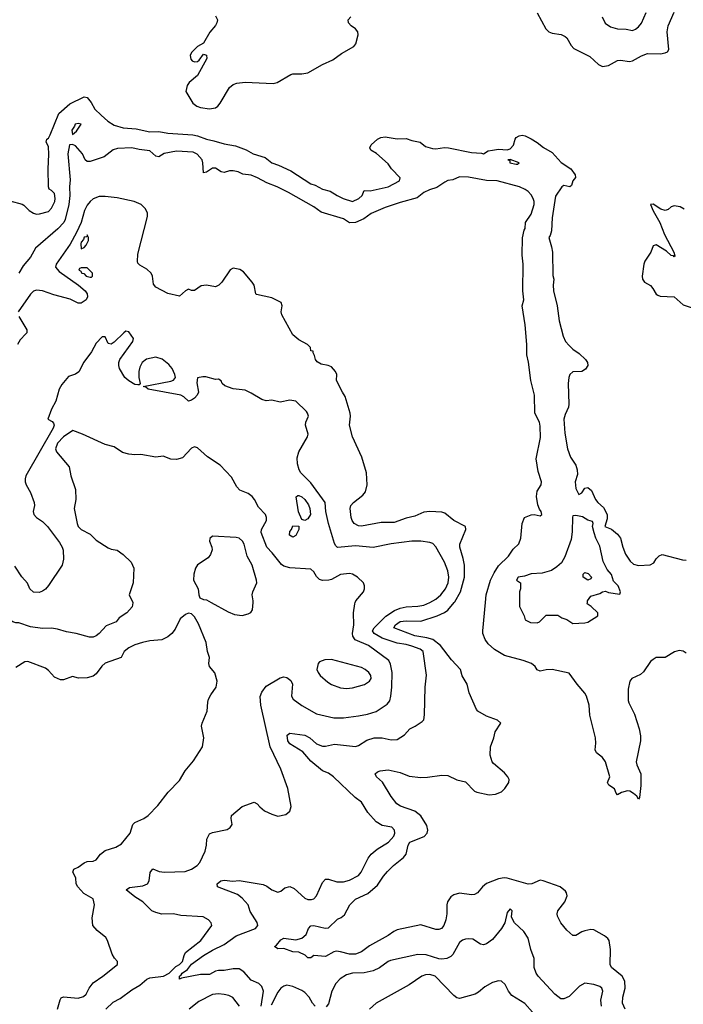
# Model space of a CAD drawing. Header units: inches. Extents: x 2001573 to 2220545, y 644482 to 846830.
# Tile 469 of 656: x 2121536 to 2125991, y 737302 to 743911. Entities that reach past the tile are written whole.
import ezdxf

# ---------------------------------------------------------------- set-up
doc = ezdxf.new("R2010")
doc.units = ezdxf.units.IN
doc.header["$MEASUREMENT"] = 0
doc.layers.add('C1723', color=7, linetype='Continuous')
doc.layers.add('C1724', color=7, linetype='Continuous')

msp = doc.modelspace()

# ---------------------------------------------------------------- linework, layer by layer
at = {"layer": 'C1723', "color": 5}
for points, elevation in [([(2122295.2, 740000), (2122296.8, 739996.8), (2122290.6, 739970), (2122256, 739930), (2122204.2, 739895.8), (2122184, 739870), (2122117.4, 739842.6), (2122070.3, 739790), (2122050, 739775.4), (2122030, 739767.2), (2122006.1, 739766.1), (2121915.3, 739790), (2121850, 739801.7), (2121790, 739820.9), (2121750, 739825.8), (2121690, 739825), (2121610, 739835.4), (2121530, 739862.4), (2121510, 739863), (2121490, 739869.7), (2121470, 739883.5), (2121445.7, 739910), (2121415.9, 739990), (2121410.1, 740000)], 260), ([(2122114.2, 737270), (2122164.5, 737315.5), (2122210, 737340.5), (2122290, 737398.4), (2122342.9, 737430), (2122390, 737471), (2122410, 737480.2), (2122502.7, 737490), (2122540.8, 737510), (2122583.7, 737556.3), (2122610, 737570.1), (2122630, 737589), (2122640.5, 737630), (2122650.4, 737649.6), (2122751.9, 737730), (2122826.6, 737830), (2122820.9, 737850), (2122803.7, 737870), (2122768.4, 737888.4), (2122617.2, 737897.2), (2122568.6, 737908.6), (2122490, 737907.9), (2122450, 737917.3), (2122423.6, 737930), (2122362, 737990), (2122310, 738022.9), (2122251.5, 738070), (2122274.3, 738085.7), (2122362, 738098), (2122395.4, 738110), (2122406.2, 738130), (2122413, 738187), (2122430, 738210.3), (2122473.8, 738193.8), (2122508.6, 738188.6), (2122646.2, 738193.8), (2122690, 738209.1), (2122727.1, 738232.9), (2122745.6, 738254.4), (2122782, 738330), (2122790.9, 738370), (2122792.6, 738410), (2122810, 738445.5), (2122830, 738454.9), (2122930, 738475.3), (2122950, 738488.2), (2122962.9, 738510), (2122956, 738550), (2122957.2, 738570), (2123030, 738630.5), (2123110, 738659.3), (2123130, 738648.4), (2123147.5, 738627.5), (2123180.8, 738600.8), (2123230, 738577.6), (2123270, 738564.9), (2123324.1, 738575.9), (2123350, 738598), (2123358.9, 738630), (2123335.5, 738750), (2123290, 738879.6), (2123217.9, 739030), (2123155.2, 739310), (2123151, 739369), (2123162.5, 739397.5), (2123190, 739438), (2123286, 739494), (2123310, 739499.7), (2123330, 739496.3), (2123356, 739476), (2123366.9, 739450), (2123361.6, 739370), (2123371.7, 739350), (2123430, 739307.1), (2123530, 739252.2), (2123645.7, 739225.7), (2123710, 739224.6), (2123810, 739238), (2123871.2, 739248.8), (2123930, 739267.6), (2124004.2, 739315.8), (2124020.2, 739339.8), (2124029, 739371), (2124034.6, 739430), (2124035.8, 739530), (2124026, 739586), (2124014.5, 739610), (2123877.6, 739710), (2123789.4, 739749.4), (2123772.6, 739772.6), (2123770.6, 739790.6), (2123779.9, 739850), (2123776.7, 739930), (2123785.8, 739990), (2123789.4, 740000)], 260), ([(2123157.5, 737290), (2123172.7, 737390), (2123162.3, 737422.3), (2123141.6, 737441.6), (2123090, 737465), (2123040, 737520), (2123010, 737539.3), (2122970, 737540.2), (2122909.8, 737529.8), (2122871.6, 737528.4), (2122850, 737523.5), (2122810, 737502), (2122750, 737503), (2122622.2, 737477.8), (2122609.6, 737470), (2122608.8, 737490), (2122620.9, 737499.1), (2122626.3, 737510), (2122663.5, 737536.5), (2122690, 737570.6), (2122770, 737629.6), (2122830, 737664.6), (2122910, 737702.9), (2122990, 737761.7), (2123118.4, 737810), (2123135.1, 737830), (2123130, 737851.8), (2123084.6, 737924.6), (2123070.9, 737970), (2123030, 738014.8), (2122999.2, 738039.2), (2122864, 738090), (2122862.9, 738110), (2122886.6, 738130), (2122910, 738136.3), (2122968.3, 738128.3), (2123010, 738132.4), (2123170, 738107.2), (2123196.1, 738096.1), (2123230, 738070.2), (2123270, 738053.7), (2123290, 738061.3), (2123317, 738083), (2123350, 738093.4), (2123379.2, 738079.2), (2123450, 738014.3), (2123470, 738005.4), (2123494.9, 738005.1), (2123510.5, 738009.5), (2123529.7, 738030), (2123570, 738119.3), (2123590, 738142.4), (2123610, 738142.6), (2123664.6, 738124.6), (2123710, 738123.7), (2123750, 738134.7), (2123810, 738167.2), (2123828.2, 738190), (2123876.5, 738283.5), (2123895.1, 738310), (2123936.4, 738343.6), (2124011.2, 738390), (2124048.2, 738430), (2124054.2, 738450), (2124052.5, 738470), (2124034.7, 738490), (2123970, 738501.8), (2123930, 738527.1), (2123873, 738590), (2123830, 738659.7), (2123789.6, 738690), (2123643.6, 738830), (2123610, 738852.6), (2123570, 738869.6), (2123490, 738933.7), (2123436.7, 738996.7), (2123349.7, 739050), (2123336.9, 739070), (2123332.1, 739107.9), (2123350, 739121.6), (2123450, 739108.4), (2123484, 739090), (2123530, 739050.2), (2123570, 739035.3), (2123590, 739033.7), (2123650, 739047.7), (2123790, 739033.4), (2123810, 739040.2), (2123865.9, 739074.1), (2123915.3, 739090), (2123970, 739091.6), (2124030, 739077), (2124070, 739078.7), (2124119.3, 739110), (2124156, 739150), (2124191.9, 739168.1), (2124239, 739201), (2124248.5, 739211.5), (2124255, 739245), (2124259.3, 739430), (2124267.6, 739512.4), (2124243.9, 739670), (2124225.4, 739685.4), (2124170, 739705), (2124130, 739716.2), (2124070, 739725.2), (2123970, 739759.6), (2123915.5, 739790), (2123905.7, 739810), (2123915.7, 739830), (2123993.3, 739906.7), (2124053.6, 739946.4), (2124090, 739961.3), (2124130, 739970.1), (2124210, 739973.5), (2124250, 739980.1), (2124288.7, 740000)], 240), ([(2122821.4, 740000), (2122936.5, 739936.5), (2122978.6, 739918.6), (2123030, 739911.6), (2123070, 739923.1), (2123088.2, 739931.8), (2123099.6, 739950), (2123103.8, 740000)], 280), ([(2125600.8, 737270), (2125583.4, 737310), (2125585.2, 737350), (2125600.7, 737410), (2125598.3, 737458.3), (2125580.5, 737490), (2125510, 737549.7), (2125500.3, 737570), (2125503.2, 737670), (2125494.3, 737730), (2125484.3, 737744.3), (2125461.9, 737761.9), (2125390, 737801.7), (2125370, 737804), (2125330, 737795.1), (2125310, 737788.2), (2125270, 737764.2), (2125250, 737763.6), (2125210, 737799.1), (2125169.8, 737850), (2125146.9, 737893.1), (2125144.4, 737910), (2125149.7, 737930), (2125195.3, 737990), (2125210.8, 738030), (2125208.3, 738050), (2125201, 738061), (2125163.6, 738090), (2125050, 738131.4), (2125030, 738134.8), (2124975.3, 738110), (2124950, 738107.7), (2124810, 738148.6), (2124789, 738151), (2124750, 738143.9), (2124670, 738112.9), (2124644, 738090), (2124610.8, 738049.2), (2124590, 738039.8), (2124570, 738037.2), (2124490, 738047.4), (2124450, 738036.4), (2124430, 738023.5), (2124408.2, 737990), (2124403.2, 737970), (2124403.6, 737910), (2124396.9, 737870), (2124383.7, 737830), (2124368.9, 737811.1), (2124350, 737803.5), (2124330, 737803.5), (2124230, 737835.4), (2124070, 737801.8), (2124048.3, 737791.7), (2124010, 737763.2), (2123884.8, 737695.2), (2123830, 737653.5), (2123790, 737638.5), (2123750, 737637.8), (2123690, 737654.8), (2123662.2, 737657.8), (2123644.7, 737655.3), (2123590, 737623.6), (2123510.7, 737629.3), (2123490, 737614), (2123470, 737613.2), (2123452.3, 737632.3), (2123410, 737651), (2123370, 737654.5), (2123310, 737676.9), (2123270, 737674.5), (2123246, 737690), (2123260.8, 737699.2), (2123290, 737735.5), (2123310, 737747), (2123390, 737733.8), (2123430, 737745.5), (2123458.9, 737770), (2123475.1, 737810), (2123490, 737828.2), (2123511.3, 737830), (2123587.6, 737812.4), (2123610, 737814.4), (2123670, 737872.8), (2123695.5, 737884.5), (2123718, 737902), (2123752.8, 737970), (2123790, 738008.7), (2123873.6, 738046.4), (2123938.6, 738101.4), (2123978.6, 738161.4), (2124006.1, 738193.9), (2124045.4, 738234.6), (2124112, 738288), (2124130.8, 738309.2), (2124144.1, 738370), (2124155, 738390), (2124251.4, 738428.6), (2124272.7, 738450), (2124276.7, 738470), (2124270, 738502.4), (2124230, 738566.2), (2124190, 738598.5), (2124092.1, 738632.1), (2124067.6, 738647.6), (2124030, 738697.6), (2123972.4, 738792.4), (2123932, 738830), (2123923.7, 738850), (2123938.3, 738861.7), (2123955.3, 738870), (2124010, 738875.3), (2124090, 738856.9), (2124150, 738833.7), (2124230, 738824.2), (2124274.4, 738825.6), (2124370, 738840.4), (2124410, 738837.1), (2124470, 738808), (2124530, 738796.3), (2124590, 738733.4), (2124604.9, 738724.9), (2124687.5, 738707.5), (2124730, 738711.6), (2124770, 738728.8), (2124793.3, 738750), (2124820.5, 738790), (2124821.3, 738810), (2124812.6, 738830), (2124790, 738856.3), (2124717.4, 738917.4), (2124708.3, 738930), (2124695.2, 738975.2), (2124697.2, 739030), (2124719.7, 739090), (2124729.4, 739130), (2124766, 739190), (2124744, 739210), (2124670, 739235.8), (2124612.3, 739270), (2124602, 739282), (2124553, 739393), (2124539.8, 739450), (2124506, 739506), (2124494.6, 739550), (2124435.1, 739615.1), (2124362.3, 739710), (2124309.1, 739750), (2124270, 739761.9), (2124190, 739774.8), (2124048.9, 739830), (2124059.5, 739850), (2124090, 739870.5), (2124130, 739877), (2124230, 739874.3), (2124339.3, 739910), (2124387.6, 739932.4), (2124410, 739948), (2124453.9, 740000)], 220), ([(2126010, 739658.7), (2125990, 739671.6), (2125963.8, 739676.2), (2125932.8, 739667.2), (2125870, 739629), (2125810, 739629), (2125790, 739617), (2125770, 739602.9), (2125725.2, 739534.8), (2125703.2, 739516.8), (2125646.4, 739490), (2125639.1, 739480.9), (2125632, 739470), (2125622.2, 739417.8), (2125621.6, 739341.6), (2125624.8, 739324.8), (2125663.1, 739250), (2125694.9, 739150), (2125704.1, 739104.1), (2125704.9, 739070), (2125675.3, 738930), (2125678.4, 738910), (2125707, 738850), (2125707.3, 738770), (2125696.3, 738690), (2125690, 738679), (2125679.3, 738699.3), (2125657.2, 738717.2), (2125632.3, 738732.3), (2125615.9, 738735.9), (2125576, 738724), (2125550, 738708.7), (2125540.1, 738720.1), (2125529.5, 738749.5), (2125492.5, 738772.5), (2125482.7, 738790), (2125497.6, 738830), (2125469.7, 738930), (2125450, 738959.5), (2125407.6, 738990), (2125399.6, 739010), (2125404.7, 739055.3), (2125402.8, 739090), (2125363.3, 739243.3), (2125359.2, 739310), (2125341.2, 739370), (2125330, 739391.6), (2125278, 739450), (2125224.7, 739524.7), (2125110, 739548.5), (2125070, 739547.4), (2125030, 739539.1), (2125010, 739546.3), (2124995.8, 739570), (2124972.1, 739590), (2124917.2, 739610), (2124790, 739643.4), (2124723.6, 739683.6), (2124681.8, 739721.8), (2124661, 739750), (2124646.2, 739790), (2124644.8, 739810), (2124663.1, 740000)], 180), ([(2124892.3, 740000), (2124892.7, 739972.7), (2124922, 739910), (2124930, 739882), (2124965.4, 739865.4), (2125010, 739862), (2125026, 739870), (2125070, 739914), (2125150, 739914), (2125176.9, 739896.9), (2125210, 739884.7), (2125250, 739858), (2125330, 739862), (2125350, 739867.7), (2125418, 739910), (2125418, 739930), (2125372.5, 739972.5), (2125346, 739990), (2125347.3, 740000)], 180), ([(2121790.4, 737269.6), (2121807.4, 737332.6), (2121815, 737345), (2121830, 737352), (2121930, 737344.3), (2121965.3, 737354.7), (2121982, 737370), (2122002.6, 737410), (2122030, 737445.3), (2122094.5, 737490), (2122194, 737570), (2122194, 737590), (2122172.3, 737612.3), (2122158, 737638), (2122125.1, 737730), (2122114, 737750), (2122057.1, 737797.1), (2122027.6, 737830), (2122022.4, 737882.4), (2122038.4, 737970), (2122029.5, 738010), (2121966.8, 738046.8), (2121925.6, 738090), (2121916.3, 738110), (2121912.4, 738150), (2121893.5, 738190), (2121899.7, 738210), (2121930, 738222.8), (2121970, 738252), (2121990, 738261), (2122030, 738263.5), (2122050, 738272.1), (2122079.2, 738310), (2122110, 738335.3), (2122182.8, 738357.2), (2122220.8, 738379.2), (2122278.5, 738450), (2122297, 738510), (2122310, 738521.6), (2122370.8, 738549.2), (2122398.4, 738570), (2122464.4, 738635.6), (2122533.6, 738726.4), (2122610, 738804.9), (2122648.2, 738870), (2122702.7, 738937.3), (2122764.7, 739030), (2122771.6, 739090), (2122757.6, 739170), (2122761.6, 739190), (2122794.7, 739270), (2122799.2, 739330), (2122804.7, 739350), (2122819.8, 739380.2), (2122855.5, 739430), (2122861.2, 739470), (2122846.6, 739526.6), (2122809.6, 739570), (2122806.6, 739590), (2122809.7, 739630), (2122796.9, 739670), (2122788.3, 739730), (2122736.6, 739856.6), (2122710, 739902), (2122690, 739922.9), (2122670, 739927.6), (2122650, 739918.7), (2122613, 739890), (2122580.8, 739819.2), (2122557.1, 739790), (2122530, 739767.6), (2122490, 739749.6), (2122410, 739741.6), (2122360.7, 739730), (2122310, 739714.8), (2122270, 739695.6), (2122238, 739670), (2122217.1, 739630), (2122110, 739591.8), (2122087.4, 739572.6), (2122050, 739520.9), (2122030, 739505.3), (2121990, 739493.3), (2121932, 739492), (2121890, 739502), (2121830, 739480.5), (2121810, 739478.9), (2121770, 739496.9), (2121730, 739543.5), (2121710, 739557.7), (2121590, 739603.8), (2121570, 739600.3), (2121510, 739562.7)], 280), ([(2125442.2, 737290), (2125437.1, 737330), (2125451.6, 737390), (2125443.5, 737410), (2125430, 737421.4), (2125390, 737435.7), (2125330, 737443.1), (2125295.5, 737424.5), (2125225.9, 737354.1), (2125190, 737338.7), (2125170, 737339.7), (2125128, 737370), (2125016.9, 737490), (2125003.5, 737510), (2124989.8, 737549.8), (2124989.7, 737610), (2124968.3, 737670), (2124950, 737746), (2124920.4, 737790), (2124858.4, 737850), (2124846, 737870), (2124837.2, 737890), (2124842, 737930), (2124830, 737942), (2124810, 737918), (2124792.7, 737850), (2124770.3, 737810), (2124710, 737737.4), (2124670, 737707.1), (2124650, 737702.2), (2124630, 737705.7), (2124578.2, 737738.2), (2124550, 737742.5), (2124530, 737740.3), (2124510, 737732.7), (2124490, 737716.8), (2124444.4, 737635.6), (2124430, 737623.1), (2124403, 737610), (2124370, 737604.2), (2124350, 737606.8), (2124265.1, 737634.9), (2124210, 737636.8), (2124024.7, 737595.3), (2124010, 737589.7), (2123952.9, 737547.1), (2123910, 737527.8), (2123850, 737513.9), (2123770, 737511.7), (2123730, 737499.5), (2123687.7, 737472.3), (2123659.1, 737440.9), (2123631.6, 737390), (2123610, 737306), (2123594, 737286)], 240), ([(2124978.4, 737250), (2124926.7, 737306.7), (2124840.4, 737360.4), (2124818.2, 737390), (2124795.3, 737435.3), (2124770, 737456.9), (2124750, 737458.9), (2124710, 737448.2), (2124660, 737420), (2124616.7, 737383.3), (2124593.4, 737370), (2124490, 737340.4), (2124470, 737345.1), (2124450, 737360.5), (2124325.4, 737490), (2124290, 737502.9), (2124260.8, 737499.2), (2124236.4, 737490), (2124150, 737432.2), (2123930, 737309.7), (2123884.4, 737270)], 260), ([(2123521, 737290), (2123502.2, 737310), (2123479.8, 737350), (2123450, 737381.6), (2123430, 737395.4), (2123370, 737422), (2123330, 737429.9), (2123310, 737424.9), (2123290, 737410.5), (2123270, 737383.4), (2123224.5, 737295.5)], 240), ([(2123012.8, 737290), (2122966.9, 737346.9), (2122940.4, 737360.4), (2122908.1, 737368.1), (2122870, 737372), (2122830, 737368.6), (2122740.1, 737319.9), (2122674.9, 737270)], 260)]:
    msp.add_lwpolyline(points, dxfattribs=dict(at, elevation=elevation))
at = {"layer": 'C1723', "color": 5, "elevation": 280}
msp.add_lwpolyline([(2123630, 739616), (2123584.7, 739615.3), (2123550, 739601.2), (2123540.7, 739590), (2123530.6, 739550), (2123539.1, 739530), (2123554, 739510), (2123604.3, 739464.3), (2123630, 739447.6), (2123690, 739425.3), (2123730, 739421.3), (2123770, 739426.5), (2123850.7, 739449.3), (2123884.2, 739470), (2123895.1, 739490), (2123893.7, 739510), (2123879.7, 739530), (2123855.6, 739550), (2123830, 739561.7)], close=True, dxfattribs=at)
at = {"layer": 'C1724', "color": 5}
for points, elevation in [([(2122850, 743936.9), (2122863.2, 743910), (2122860.6, 743890), (2122850, 743871.2), (2122812, 743828), (2122770, 743752.7), (2122729, 743731), (2122690.5, 743690), (2122680.5, 743670), (2122685.1, 743645.1), (2122694.6, 743634.6), (2122710, 743628.7), (2122730, 743630.5), (2122740.8, 743639.2), (2122770, 743678.8), (2122790, 743672.7), (2122792.8, 743650), (2122730, 743535.4), (2122674.9, 743490), (2122660.4, 743470), (2122652.4, 743430), (2122699.6, 743350), (2122724.8, 743330), (2122750, 743321.4), (2122810, 743312), (2122850, 743319.2), (2122865.9, 743330), (2122881.2, 743350), (2122944, 743456), (2122970, 743475.9), (2122994.7, 743485.3), (2123050, 743491.3), (2123237.5, 743482.5), (2123265.6, 743490), (2123356.6, 743543.4), (2123370, 743547.4), (2123430, 743547.4), (2123470, 743554.4), (2123569.9, 743610.1), (2123639, 743641), (2123696.3, 743683.7), (2123779.5, 743730), (2123792.3, 743750), (2123809.6, 743810), (2123806, 743830), (2123791.8, 743850), (2123761.6, 743870), (2123744.2, 743890), (2123742.4, 743910), (2123758.7, 743930)], 220), ([(2125010, 743956.4), (2125068, 743850), (2125088.9, 743830), (2125110, 743820.2), (2125170.9, 743810.9), (2125198.2, 743798.2), (2125209.2, 743789.2), (2125238.8, 743738.8), (2125257.4, 743717.4), (2125363.4, 743663.4), (2125421.6, 743610), (2125450, 743597.4), (2125490, 743603.2), (2125550, 743636), (2125570, 743639.3), (2125630, 743630.1), (2125650, 743634), (2125710, 743668.1), (2125750, 743683.8), (2125837.4, 743682.6), (2125870, 743688.4), (2125884.4, 743695.6), (2125894, 743710), (2125883.5, 743830), (2125888.7, 743870), (2125930, 743962)], 220), ([(2125446.7, 743930), (2125467.9, 743887.9), (2125503.1, 743863.1), (2125550, 743848.9), (2125607.5, 743847.5), (2125650, 743837.6), (2125670, 743846.7), (2125690, 743863.7), (2125710, 743888.5), (2125741.5, 743958.5)], 240), ([(2121470, 742695.9), (2121552.3, 742672.3), (2121565.2, 742665.2), (2121599.3, 742630), (2121630, 742611.8), (2121650, 742605.9), (2121670, 742608), (2121730, 742624.2), (2121750, 742644.9), (2121771.2, 742690), (2121773.9, 742710), (2121770, 742744.5), (2121750, 742765.6), (2121734.2, 742774.2), (2121729.3, 742789.3), (2121727.6, 742910), (2121733, 743007), (2121730, 743059), (2121715.1, 743090), (2121718.4, 743110), (2121730, 743116.9), (2121741.1, 743138.9), (2121799.1, 743280.9), (2121872.7, 743347.3), (2121970, 743393.1), (2121990, 743388.4), (2122015.6, 743355.6), (2122040.6, 743310), (2122082.6, 743270), (2122127.6, 743230), (2122170, 743203.2), (2122230, 743185.4), (2122318.6, 743178.6), (2122410, 743159), (2122470, 743159.8), (2122530, 743148.6), (2122698.1, 743138.1), (2122730, 743131.7), (2122790, 743108.5), (2122839, 743099), (2122910, 743077.1), (2122984.8, 743064.8), (2123057.1, 743037.1), (2123104.4, 743010), (2123185.4, 742985.4), (2123230, 742949.6), (2123274.1, 742934.1), (2123355.8, 742895.8), (2123490.4, 742810), (2123519.8, 742799.8), (2123570, 742773.6), (2123620.7, 742760.7), (2123667.2, 742730), (2123707.9, 742710), (2123770, 742691.1), (2123814, 742710), (2123835.8, 742730), (2123850, 742764.7), (2123890, 742762.8), (2124009.3, 742790), (2124085.1, 742830), (2124089.5, 742850), (2124032, 742910), (2124010, 742944), (2123931.9, 743011.9), (2123894.6, 743034.6), (2123888, 743050), (2123895.3, 743070), (2123939, 743110), (2123960.1, 743119.9), (2123990, 743124.9), (2124070, 743110.8), (2124130, 743113.4), (2124170, 743099.1), (2124224.7, 743090), (2124259.8, 743059.8), (2124307.1, 743047.1), (2124330, 743044), (2124387.8, 743052.2), (2124414, 743050), (2124570, 743019.3), (2124635.9, 743015.9), (2124650, 743011), (2124682, 743030), (2124710, 743035.8), (2124750, 743041.6), (2124810, 743038.3), (2124830, 743044.6), (2124851.8, 743068.2), (2124862, 743110), (2124870, 743120.4), (2124890, 743132.2), (2124910, 743136.4), (2124930, 743132.2), (2124970, 743112.2), (2125010, 743087.8), (2125053.1, 743053.1), (2125110, 743019), (2125171.4, 742951.4), (2125237.1, 742910), (2125265, 742870), (2125268.1, 742851.9), (2125250.7, 742830), (2125241.4, 742798.6), (2125230, 742789.4), (2125190, 742798.3), (2125175.5, 742790), (2125133.9, 742726.1), (2125110, 742582), (2125105.4, 742494.6), (2125097, 742463), (2125088.2, 742448.2), (2125107.1, 742387.1), (2125113, 742350), (2125114.9, 742194.9), (2125121.6, 742170), (2125118, 742130), (2125120.5, 742090), (2125144, 741990), (2125158, 741890), (2125185.8, 741785.8), (2125201.3, 741750), (2125224, 741724), (2125250, 741699.5), (2125293, 741670), (2125334, 741630), (2125347.7, 741610), (2125351, 741590), (2125335.3, 741564.7), (2125310.4, 741549.6), (2125250, 741546.6), (2125230, 741528.7), (2125223, 741510), (2125219.3, 741470), (2125223.7, 741330), (2125220.3, 741310), (2125198.3, 741261.7), (2125190.3, 741229.7), (2125195.2, 741135.2), (2125213.4, 741030), (2125233.7, 740973.7), (2125270, 740922), (2125279.5, 740890), (2125281.1, 740858.9), (2125266.3, 740810), (2125270, 740764.7), (2125290, 740724), (2125310, 740736), (2125330, 740766), (2125350, 740770.8), (2125374, 740750), (2125402, 740690), (2125417.3, 740670), (2125455.9, 740635.9), (2125479.1, 740590), (2125479.1, 740560.9), (2125464.7, 740510), (2125510, 740492), (2125550, 740458), (2125570.4, 740430.4), (2125584.9, 740370), (2125603.7, 740323.7), (2125635.6, 740275.6), (2125656.7, 740256.7), (2125690, 740246.8), (2125768.7, 740251.3), (2125794.6, 740265.4), (2125810, 740292), (2125830, 740312), (2125850, 740322), (2125985.2, 740285.2), (2126010, 740283.8)], 180), ([(2124663.1, 740000), (2124667.9, 740050), (2124698, 740150), (2124720.9, 740199.1), (2124750, 740245), (2124817.1, 740310), (2124850, 740356.4), (2124887.5, 740392.5), (2124900.5, 740430), (2124909.4, 740530), (2124925.2, 740570), (2124970, 740587.7), (2124990.5, 740590.5), (2125030, 740580.7), (2125041.2, 740590), (2125037, 740610), (2125025.8, 740625.8), (2125015, 740655), (2125005.6, 740710), (2125010, 740745.5), (2125038, 740790), (2125040.3, 740810), (2125018.1, 740878.1), (2125003.2, 740963.2), (2125032.8, 741107.2), (2125030, 741182.7), (2125025.6, 741210), (2124995.5, 741270), (2124993, 741390), (2124968.3, 741490), (2124952.3, 741612.3), (2124941.2, 741661.2), (2124940.6, 741730), (2124930, 741862), (2124910.6, 741990), (2124920.4, 742030), (2124914.4, 742090), (2124916.9, 742270), (2124910.4, 742330), (2124912.9, 742447.1), (2124922.7, 742497.3), (2124929.2, 742510), (2124931.3, 742550), (2124970, 742606.5), (2124990.6, 742670), (2124991.2, 742690), (2124984.1, 742710), (2124970, 742735), (2124950, 742757), (2124930, 742771.9), (2124891.1, 742790), (2124742.7, 742830), (2124671.2, 742831.2), (2124550, 742852.9), (2124490, 742855.3), (2124444.5, 742835.5), (2124410, 742830.8), (2124390, 742821.5), (2124336, 742784), (2124288, 742770), (2124250, 742750.8), (2124204.1, 742715.9), (2124090, 742684.5), (2123990, 742650.7), (2123895.4, 742610), (2123846.6, 742573.4), (2123790.1, 742549.9), (2123750, 742547.7), (2123710, 742574.6), (2123559.5, 742619.5), (2123510, 742655.5), (2123342, 742750), (2123264.4, 742790), (2123196, 742816), (2123133.3, 742850), (2123090, 742867.6), (2123034.9, 742874.9), (2123002, 742890), (2122970, 742897.2), (2122944, 742896), (2122910, 742886), (2122890, 742889), (2122850, 742915.1), (2122830, 742915.1), (2122790, 742887.8), (2122770, 742882.7), (2122766.3, 742950), (2122760.7, 742970), (2122728.1, 743008.1), (2122701.4, 743021.4), (2122590, 743029), (2122506.7, 743013.3), (2122470, 742989.6), (2122450, 742995.1), (2122409.2, 743030), (2122339.1, 743039.1), (2122290, 743051), (2122193, 743047), (2122162.8, 743037.2), (2122104, 742990), (2122010, 742958.9), (2121990, 742958.4), (2121975.1, 742970), (2121958, 743010), (2121910, 743065.2), (2121890, 743073.2), (2121870, 743071.8), (2121859.2, 743010), (2121875.5, 742835.5), (2121870.5, 742790), (2121872.3, 742730), (2121865.7, 742670), (2121842, 742570), (2121832.4, 742550), (2121792.4, 742507.6), (2121643.3, 742376.7), (2121610, 742317.2), (2121560.1, 742259.9), (2121530, 742208.7)], 180), ([(2124453.9, 740000), (2124456.7, 740003.3), (2124494.6, 740070), (2124521.8, 740170), (2124522.1, 740250), (2124514.3, 740294.3), (2124490.8, 740370), (2124490.8, 740390), (2124531.1, 740488.9), (2124528.9, 740508.9), (2124449.8, 740550), (2124390, 740598.1), (2124370, 740604.6), (2124290, 740609.2), (2124250, 740604.9), (2124190, 740578.1), (2124130, 740564.2), (2124050, 740537.1), (2123964.1, 740535.9), (2123830, 740512.4), (2123810, 740514.6), (2123781, 740530), (2123767.6, 740550), (2123761.5, 740570), (2123754.3, 740630), (2123759.7, 740650), (2123776.5, 740670), (2123841, 740719), (2123858.3, 740741.7), (2123869.9, 740790), (2123864.5, 740870), (2123833.8, 740973.8), (2123771.2, 741110), (2123751.5, 741190), (2123758, 741250), (2123755.1, 741270), (2123722, 741382), (2123702.7, 741410), (2123664, 741490), (2123665.2, 741530), (2123657.2, 741550), (2123630, 741581.2), (2123608, 741590), (2123559.3, 741599.3), (2123533.6, 741613.6), (2123522, 741630), (2123516.4, 741656.4), (2123506, 741674), (2123506, 741686), (2123490, 741688), (2123488, 741710), (2123469, 741730), (2123410, 741761.6), (2123370, 741796), (2123295.6, 741930), (2123292.1, 741950), (2123297.7, 741990), (2123292.1, 742012.1), (2123230, 742044), (2123125.9, 742065.9), (2123120.9, 742070), (2123109.5, 742130), (2123097, 742150), (2123038.2, 742218.2), (2123015, 742235), (2122970, 742243), (2122950, 742233), (2122892.4, 742150), (2122872.7, 742130), (2122850, 742118.9), (2122790, 742128.6), (2122755.3, 742124.7), (2122710, 742092.3), (2122690, 742092.3), (2122670, 742101.3), (2122650, 742091.1), (2122610, 742054.3), (2122530, 742072.2), (2122450, 742115.8), (2122434.8, 742134.8), (2122427.1, 742190), (2122418.7, 742210), (2122390, 742236.2), (2122343.1, 742263.1), (2122330, 742276), (2122327.1, 742287.1), (2122330, 742338), (2122394.8, 742590), (2122393.4, 742613.4), (2122381.5, 742641.5), (2122351.3, 742671.3), (2122304, 742690), (2122190, 742715.6), (2122110, 742724.5), (2122070, 742723.5), (2122030, 742707.5), (2122009.5, 742690.5), (2121990, 742665.6), (2121971.7, 742630), (2121948.6, 742550), (2121918.3, 742481.7), (2121875.8, 742404.2), (2121780.7, 742270), (2121777.1, 742250), (2121800.9, 742220.9), (2121930.6, 742130), (2121976.6, 742090), (2121990.2, 742069.8), (2121991.3, 742050), (2121982.3, 742030), (2121950, 742007.2), (2121930, 742008.2), (2121875.3, 742035.3), (2121764.8, 742064.8), (2121690, 742090.6), (2121650, 742096.2), (2121630, 742089.3), (2121610, 742068.8), (2121525.9, 741950)], 220), ([(2125998.1, 742638.1), (2125970, 742653.8), (2125930, 742662.6), (2125910, 742655.6), (2125890, 742636.2), (2125870, 742629.6), (2125840, 742640), (2125790, 742673.6), (2125772, 742670), (2125788.8, 742628.8), (2125833, 742550), (2125864.9, 742470), (2125927.7, 742350), (2125934.9, 742325.1), (2125930, 742319), (2125926.2, 742326.2), (2125910, 742328.6), (2125877.5, 742357.5), (2125810, 742400.5), (2125790, 742392.3), (2125772.9, 742350), (2125733.4, 742290), (2125726, 742270), (2125714.9, 742190), (2125718.4, 742170), (2125730.3, 742150.3), (2125770, 742127.7), (2125787.3, 742107.3), (2125808.8, 742068.8), (2125820.9, 742060.9), (2125835.5, 742055.5), (2125930, 742050.4), (2125990, 741998), (2126070.8, 741970)], 220), ([(2121530, 741919.2), (2121584.6, 741830), (2121583.9, 741810), (2121578.5, 741801.5), (2121538.9, 741761.1), (2121520.7, 741730)], 220), ([(2124288.7, 740000), (2124330, 740021.2), (2124363.2, 740050), (2124393.9, 740090), (2124413.4, 740130), (2124417.4, 740170), (2124411.6, 740211.6), (2124388.8, 740268.8), (2124330, 740373.6), (2124310, 740395.1), (2124290, 740402.4), (2124230, 740409.7), (2124170, 740409.7), (2124030, 740392.1), (2123910, 740368.5), (2123790, 740379.8), (2123670, 740368.9), (2123659, 740379), (2123650, 740394), (2123609.2, 740530), (2123590.9, 740610), (2123586.4, 740670), (2123490, 740801.3), (2123424.5, 740870), (2123413.3, 740890), (2123401.2, 740930), (2123399.6, 740970), (2123409.7, 741010), (2123468, 741110), (2123473.3, 741130), (2123455.6, 741190), (2123458.4, 741210), (2123475.1, 741250), (2123469.4, 741270), (2123461, 741281), (2123390, 741349.5), (2123350, 741356.2), (2123284.5, 741344.5), (2123230, 741357.2), (2123190, 741352.3), (2123161.6, 741361.6), (2123090, 741405.2), (2123050, 741424), (2122970, 741433.2), (2122913.2, 741453.2), (2122895.3, 741470), (2122890, 741486), (2122870, 741498), (2122850, 741495.3), (2122786.4, 741513.6), (2122766, 741514), (2122730, 741506), (2122725.4, 741474.6), (2122736.3, 741410), (2122728.2, 741390), (2122710.4, 741370), (2122690, 741356.2), (2122670, 741349.5), (2122639.1, 741379.1), (2122618, 741390), (2122398, 741430), (2122384, 741444), (2122366, 741450), (2122550, 741484), (2122569.1, 741490.9), (2122582, 741510), (2122579, 741530), (2122560.7, 741570), (2122537.7, 741597.7), (2122492.3, 741632.3), (2122450, 741644.7), (2122387, 741633), (2122358.8, 741610), (2122342, 741578), (2122335.5, 741550), (2122335.5, 741510), (2122344.7, 741470), (2122338.8, 741461.2), (2122330, 741459), (2122310, 741462.9), (2122270, 741486.4), (2122242.8, 741510), (2122206.9, 741570), (2122202, 741590), (2122201.1, 741610), (2122208.9, 741631.1), (2122297, 741750), (2122299.3, 741770), (2122270, 741815.1), (2122250, 741819.5), (2122234.8, 741810), (2122170, 741746.6), (2122150, 741733.2), (2122130, 741738), (2122110, 741782), (2122090, 741782.7), (2122050, 741739.5), (2122017.8, 741682.2), (2121967.1, 741612.9), (2121933.7, 741546.3), (2121910, 741531.5), (2121864.2, 741515.8), (2121818.3, 741461.7), (2121800.4, 741430), (2121778.4, 741350), (2121750, 741296), (2121726, 741230), (2121754, 741214), (2121762.8, 741202.8), (2121766.8, 741190), (2121760.4, 741170), (2121578.5, 740850), (2121573.2, 740830), (2121574.1, 740810), (2121580.6, 740790), (2121610, 740738.5), (2121634.2, 740670), (2121634.9, 740650), (2121626.5, 740610), (2121631.7, 740590), (2121648.9, 740570), (2121690, 740541.8), (2121722, 740510), (2121802.9, 740402.9), (2121822.6, 740370), (2121827.8, 740350), (2121830.7, 740290), (2121821, 740250), (2121730, 740113.1), (2121710, 740089.5), (2121690, 740074.8), (2121667, 740067), (2121630, 740068.8), (2121603.5, 740090), (2121588, 740128), (2121551.5, 740171.5), (2121503.2, 740243.2)], 240), ([(2123789.4, 740000), (2123793, 740010), (2123843.5, 740070), (2123851, 740090), (2123852.1, 740110), (2123845.1, 740130), (2123805.1, 740170), (2123770, 740189.8), (2123750, 740194.7), (2123690, 740186), (2123630, 740153.7), (2123611.3, 740148.7), (2123570, 740147.4), (2123550, 740153.7), (2123530, 740174), (2123510, 740204.4), (2123490, 740222), (2123350, 740232.2), (2123310, 740243.9), (2123294.9, 740254.9), (2123232.3, 740332.3), (2123195.6, 740370), (2123158.4, 740470), (2123159.8, 740490), (2123193, 740550), (2123194.3, 740570), (2123185.8, 740590), (2123138.7, 740638.7), (2123113, 740690), (2123097.3, 740710), (2123070, 740729.9), (2123013.7, 740753.7), (2122995.1, 740775.1), (2122959.3, 740839.3), (2122881.2, 740921.2), (2122796.5, 740976.5), (2122730, 741037.5), (2122710, 741043.8), (2122690, 741036), (2122630.3, 740969.7), (2122590, 740959.5), (2122550, 740961.2), (2122500.2, 740980.2), (2122450, 740975.1), (2122350, 740992.7), (2122310, 740989.3), (2122270, 740994), (2122226, 741006), (2122170, 741044), (2122110, 741059), (2121958, 741130), (2121893.6, 741153.6), (2121830, 741111.9), (2121790, 741068), (2121777.8, 741030), (2121782.8, 741010), (2121868.2, 740910), (2121879.3, 740850), (2121910, 740758), (2121912.6, 740690), (2121902, 740630), (2121921.5, 740530), (2121929.3, 740509.3), (2121950, 740488.7), (2122010, 740458), (2122050, 740418.4), (2122130, 740366), (2122150, 740357.1), (2122190, 740350.5), (2122230, 740321.6), (2122285.5, 740270), (2122303, 740230), (2122299.1, 740130), (2122271.3, 740050), (2122295.2, 740000)], 260), ([(2125347.3, 740000), (2125348.7, 740010), (2125370, 740041), (2125430, 740058.8), (2125450, 740071), (2125470, 740076), (2125490, 740067.3), (2125566, 740054), (2125568.7, 740071.3), (2125555.1, 740110), (2125522, 740142), (2125510, 740188), (2125480.7, 740220.7), (2125454.2, 740274.2), (2125430, 740378), (2125403.7, 740430), (2125393.6, 740466.4), (2125382, 740510), (2125386, 740530), (2125382, 740542), (2125350, 740551.8), (2125313.7, 740573.7), (2125270, 740584), (2125250, 740579.7), (2125247.5, 740572.5), (2125246, 740474), (2125238.6, 740421.4), (2125195.4, 740304.6), (2125174, 740266), (2125142.1, 740237.9), (2125105.8, 740214.2), (2125044.4, 740195.6), (2124970, 740190.7), (2124925.1, 740174.9), (2124882, 740170), (2124871.3, 740150), (2124898, 740130), (2124898.8, 740090), (2124891.3, 740070), (2124892.3, 740000)], 180), ([(2123103.8, 740000), (2123104.7, 740010), (2123096.9, 740050), (2123100.5, 740070), (2123127.4, 740130), (2123126.8, 740150), (2123096.5, 740250), (2123063, 740310), (2123043.9, 740390), (2123032.6, 740410), (2123010, 740429.9), (2122990, 740435.3), (2122830, 740445.1), (2122811.8, 740428.2), (2122810.3, 740410), (2122826.5, 740370), (2122827.5, 740352.5), (2122818, 740322), (2122801.6, 740298.4), (2122730, 740251.1), (2122717.3, 740230), (2122705.6, 740190), (2122703.6, 740150), (2122734, 740090), (2122739.1, 740050), (2122746.8, 740030), (2122770, 740018.8), (2122790, 740017.3), (2122821.4, 740000)], 280)]:
    msp.add_lwpolyline(points, dxfattribs=dict(at, elevation=elevation))
for points, elevation in [([(2121930, 743213.3), (2121909.3, 743210), (2121904.7, 743195.3), (2121886, 743170), (2121890, 743141), (2121917.2, 743162.8), (2121949, 743210)], 180), ([(2124830, 742972.3), (2124814, 742970), (2124826.4, 742966.4), (2124826.4, 742950), (2124870, 742942), (2124878, 742942), (2124888.7, 742950)], 180), ([(2121990, 742466), (2121986.8, 742453.2), (2121970, 742451.8), (2121965.1, 742434.9), (2121950, 742417.2), (2121947.2, 742407.2), (2121950, 742374), (2121970, 742382), (2121983.1, 742396.9), (2121998, 742430), (2121998, 742450)], 240), ([(2121990, 742246), (2121950, 742246), (2121938, 742242), (2121934, 742230), (2121945.4, 742225.4), (2121954, 742210), (2121967.3, 742207.3), (2121982, 742190), (2122010, 742182), (2122018, 742182), (2122026, 742190), (2122026, 742210)], 240), ([(2123450, 740549.2), (2123430, 740555.3), (2123407.1, 740607.1), (2123392.1, 740707.9), (2123403, 740717), (2123410, 740718.4), (2123430, 740708.8), (2123450.9, 740690.9), (2123475.6, 740655.6), (2123484.5, 740630), (2123488.8, 740590), (2123470, 740559.6)], 240), ([(2123370, 740437.6), (2123346.9, 740450), (2123350, 740476), (2123361.2, 740490), (2123370, 740514), (2123411.1, 740511.1), (2123411, 740490), (2123390, 740448)], 240), ([(2125350, 740149), (2125319, 740170), (2125319, 740190), (2125330, 740201), (2125353.7, 740193.7), (2125376, 740170), (2125370, 740158)], 180)]:
    msp.add_lwpolyline(points, close=True, dxfattribs=dict(at, elevation=elevation))

doc.saveas('drawing.dxf')
